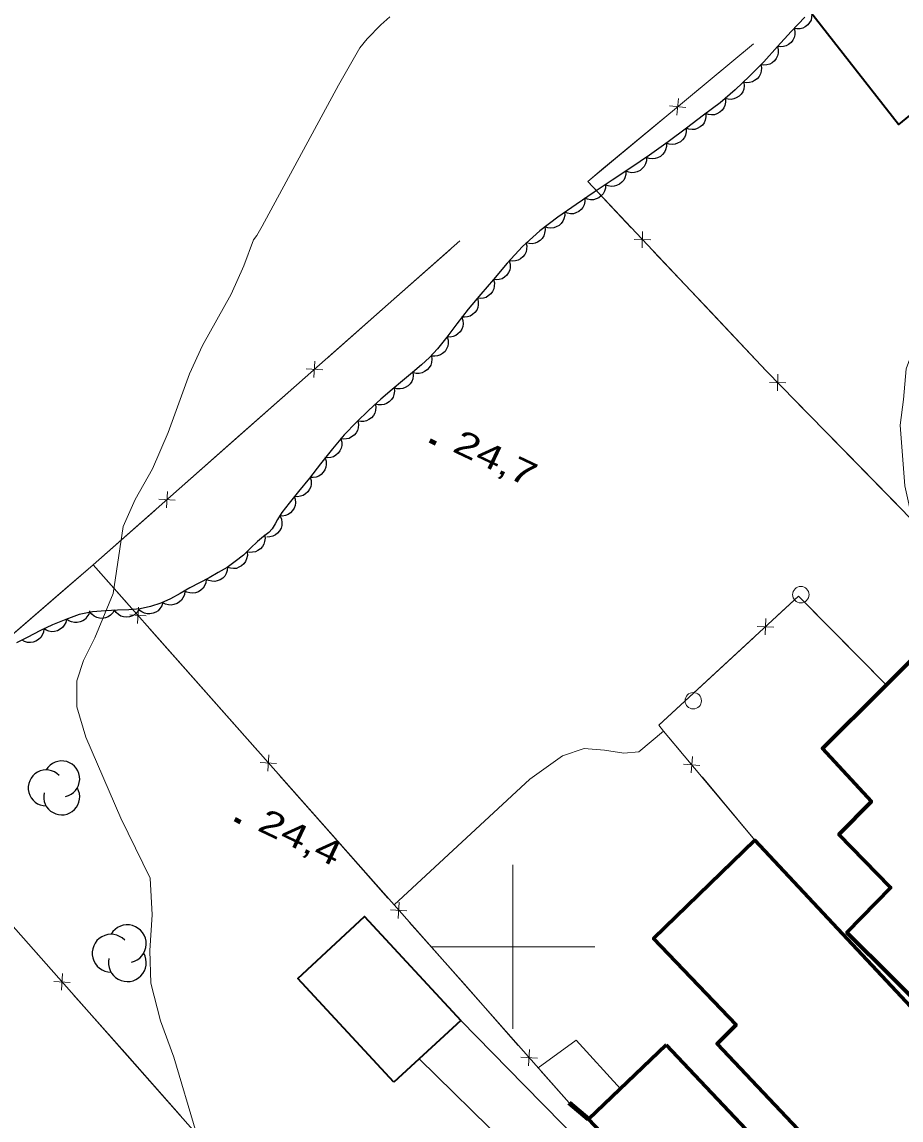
# Model space of a CAD drawing. Extents: x 356765 to 358572, y 5103174 to 5104650.
# Drawn here: x 357970.1 to 358023.7, y 5103689.4 to 5103756.4 of the extents above; entities that cross this region are included whole.
import ezdxf

# ---------------------------------------------------------------- set-up
doc = ezdxf.new("R2010")
doc.units = 0
doc.header["$LTSCALE"] = 0.6
doc.linetypes.add('DOT_DASHED', pattern=[7.7, 5, -1.2, 0.3, -1.2])
for name, color, linetype, lineweight in [('19', 7, 'Continuous', 13), ('2', 7, 'Continuous', 13), ('3', 7, 'Continuous', 140), ('31', 7, 'Continuous', 70), ('36', 7, 'Continuous', 13), ('37', 7, 'Continuous', 13), ('44', 7, 'Continuous', 25), ('61', 7, 'Continuous', 13)]:
    doc.layers.add(name, color=color, linetype=linetype, lineweight=lineweight)

msp = doc.modelspace()

# ---------------------------------------------------------------- linework, layer by layer
at = {"layer": '19'}
msp.add_line((358001.64, 5103685.97), (357994.29, 5103693.16), dxfattribs=at)
for points in [[(358024.38, 5103725.99), (358023.91, 5103728.11), (358023.63, 5103731.81), (358023.82, 5103733.37), (358023.98, 5103735.24), (358025.84, 5103740.27), (358026.51, 5103741.46), (358027.19, 5103742.66), (358028.04, 5103743.65), (358029, 5103744.49), (358030, 5103745.21), (358031.1, 5103745.77), (358031.91, 5103745.81), (358032.75, 5103745.73), (358033.55, 5103745.57), (358034.87, 5103745.59), (358035.75, 5103745.9), (358043.02, 5103751.76)], [(357992.76, 5103702.55), (358001.05, 5103710.21), (358003.03, 5103711.65), (358004.36, 5103712.08), (358005.59, 5103711.98), (358006.77, 5103711.81), (358007.69, 5103711.88), (358009.2, 5103713.15)], [(357996.83, 5103695.51), (358000.7, 5103691.56), (358007.77, 5103684.36), (358011.13, 5103680.99)], [(358001.55, 5103692.61), (358003.87, 5103694.3), (358006.56, 5103691.34)]]:
    msp.add_lwpolyline(points, dxfattribs=at)
at = {"layer": '2'}
msp.add_lwpolyline([(357980.7, 5103688.67), (357979.34, 5103693.26), (357978.52, 5103695.49), (357977.94, 5103697.78), (357977.88, 5103699.77), (357978.02, 5103701.95), (357977.9, 5103704.18), (357976.11, 5103707.83), (357973.96, 5103712.77), (357973.43, 5103714.63), (357973.43, 5103716.21), (357973.83, 5103717.45), (357974.51, 5103718.84), (357975.64, 5103721.54), (357976.25, 5103725.62), (357976.98, 5103727.27), (357978.03, 5103729.13), (357978.98, 5103731.35), (357980.3, 5103734.93), (357981.08, 5103736.66), (357982.84, 5103739.79), (357983.61, 5103741.52), (357984.19, 5103743.11), (357984.4, 5103743.36), (357984.72, 5103743.93), (357989.37, 5103752.53), (357990.67, 5103754.8), (357991.13, 5103755.36), (357991.95, 5103756.21), (357992.51, 5103756.69)], dxfattribs=at)
at = {"layer": '3'}
for p, q in [((357994.95, 5103730.86), (357995.31, 5103730.69)), ((357983.05, 5103707.77), (357983.41, 5103707.6))]:
    msp.add_line(p, q, dxfattribs=at)
at = {"layer": '31', "lineweight": 35}
for points in [[(358023.24, 5103762.2), (358029.12, 5103754.72), (358023.52, 5103750.13), (358017.51, 5103757.84), (358023.24, 5103762.2)], [(357992.75, 5103691.74), (357986.89, 5103698.07), (357990.97, 5103701.84), (357996.83, 5103695.51), (357992.75, 5103691.74)]]:
    msp.add_lwpolyline(points, close=True, dxfattribs=at)
at = {"layer": '31'}
for points in [[(358043.3, 5103707.57), (358037.37, 5103701.55), (358028.63, 5103692.68), (358020.37, 5103700.86), (358023.05, 5103703.62), (358023, 5103703.65), (358019.89, 5103706.84), (358021.87, 5103708.86), (358018.88, 5103712.09), (358026.16, 5103719.33), (358028.83, 5103716.59), (358031.35, 5103718.87), (358031.9, 5103719.37), (358043.3, 5103707.57)], [(358030.22, 5103689.98), (358023.01, 5103682.93), (358012.46, 5103694.09), (358013.62, 5103695.24), (358008.59, 5103700.51), (358014.76, 5103706.49), (358030.22, 5103689.98)], [(358009.36, 5103694.03), (358022.94, 5103679.66), (358018.37, 5103675.15), (358014.12, 5103679.54), (358013.31, 5103678.67), (358011.13, 5103680.99), (358011.94, 5103681.76), (358004.62, 5103689.49), (358009.36, 5103694.03)]]:
    msp.add_lwpolyline(points, close=True, dxfattribs=at)
at = {"layer": '36'}
for centre in [(358017.5638, 5103721.4671), (358011.0038, 5103714.9971)]:
    msp.add_circle(centre, 0.5, dxfattribs=at)
at = {"layer": '37'}
for p, q in [((358014.67, 5103755.05), (358010.83, 5103751.85)), ((358010.1, 5103751.71), (358010.01, 5103750.71)), ((358009.56, 5103751.26), (358010.56, 5103751.17)), ((358009.29, 5103750.57), (358005.44, 5103747.38)), ((358007.89, 5103742.61), (358007.92, 5103743.61)), ((357974.42, 5103723.29), (357996.78, 5103743.04)), ((358007.41, 5103743.13), (358008.41, 5103743.1)), ((357992.41, 5103739.18), (357996.16, 5103742.49)), ((358008.59, 5103742.39), (358012.03, 5103738.75)), ((357988.66, 5103735.87), (357992.41, 5103739.18)), ((358012.03, 5103738.75), (358015.46, 5103735.11)), ((357987.88, 5103734.71), (357987.94, 5103735.71)), ((357988.41, 5103735.18), (357987.41, 5103735.24)), ((358016.15, 5103733.9), (358016.16, 5103734.9)), ((357983.41, 5103731.23), (357987.16, 5103734.54)), ((358015.66, 5103734.4), (358016.66, 5103734.39)), ((358016.86, 5103733.68), (358020.35, 5103730.11)), ((357979.67, 5103727.92), (357983.41, 5103731.23)), ((358020.35, 5103730.11), (358023.85, 5103726.53)), ((357978.89, 5103726.76), (357978.95, 5103727.76)), ((357979.42, 5103727.23), (357978.42, 5103727.29)), ((357974.42, 5103723.29), (357978.17, 5103726.6)), ((357969.22, 5103718.79), (357973, 5103722.06)), ((357977.12, 5103719.7), (357977.18, 5103720.7)), ((357976.65, 5103720.23), (357977.65, 5103720.17)), ((358015.39, 5103719.01), (358015.43, 5103720.01)), ((357977.82, 5103719.45), (357981.13, 5103715.7)), ((358015.91, 5103719.49), (358014.91, 5103719.53)), ((358011, 5103715.45), (358014.67, 5103718.84)), ((358019.72, 5103719.05), (358022.77, 5103715.97)), ((357981.13, 5103715.7), (357984.44, 5103711.96)), ((357960.58, 5103711.33), (358004.38, 5103661.9)), ((357985.07, 5103710.71), (357985.13, 5103711.71)), ((358010.96, 5103711.59), (358010.87, 5103710.6)), ((357984.6, 5103711.24), (357985.6, 5103711.18)), ((358011.41, 5103711.05), (358010.42, 5103711.14)), ((357985.76, 5103710.46), (357989.08, 5103706.72)), ((358014.76, 5103706.49), (358011.56, 5103710.33)), ((357989.08, 5103706.72), (357992.39, 5103702.97)), ((357993.02, 5103701.72), (357993.08, 5103702.72)), ((357968.54, 5103702.35), (357971.85, 5103698.61)), ((357992.55, 5103702.25), (357993.55, 5103702.19)), ((357993.71, 5103701.47), (357997.03, 5103697.73)), ((357972.02, 5103697.89), (357973.02, 5103697.83)), ((357972.49, 5103697.36), (357972.55, 5103698.36)), ((357997.03, 5103697.73), (358000.34, 5103693.98)), ((357973.18, 5103697.11), (357976.5, 5103693.37)), ((357976.5, 5103693.37), (357979.81, 5103689.63)), ((358000.5, 5103693.26), (358001.5, 5103693.2)), ((358000.97, 5103692.73), (358001.03, 5103693.73)), ((358001.67, 5103692.48), (358003.44, 5103690.48)), ((358003.44, 5103690.48), (358004.62, 5103689.49))]:
    msp.add_line(p, q, dxfattribs=at)
at = {"layer": '37', "lineweight": 158}
msp.add_line((358003.44, 5103690.48), (358004.62, 5103689.49), dxfattribs=at)
at = {"layer": '37'}
for points in [[(358014.67, 5103755.05), (358004.57, 5103746.65), (358015.48, 5103735.09), (358024.38, 5103725.99), (358031.35, 5103718.87)], [(358005.44, 5103747.38), (358004.57, 5103746.65), (358007.22, 5103743.84)], [(357918.54, 5103674.97), (357974.42, 5103723.29), (357992.76, 5103702.55), (358003.44, 5103690.48)], [(357973, 5103722.06), (357974.42, 5103723.29), (357976.49, 5103720.95)], [(358014.76, 5103706.49), (358009.2, 5103713.15), (358008.9, 5103713.51), (358017.42, 5103721.37), (358022.77, 5103715.97)], [(358016.14, 5103720.19), (358017.42, 5103721.37), (358019.72, 5103719.05)], [(358010.27, 5103711.86), (358009.2, 5103713.15), (358008.9, 5103713.51), (358011, 5103715.45)]]:
    msp.add_lwpolyline(points, dxfattribs=at)
at = {"layer": '44'}
for points in [[(358018.2, 5103757.07), (358018.24, 5103756.87), (358018.22, 5103756.67), (358018.19, 5103756.5), (358018.1, 5103756.35), (358017.99, 5103756.21), (358017.83, 5103756.09), (358017.69, 5103756.01), (358017.52, 5103755.97), (358017.33, 5103755.96), (358017.16, 5103755.99)], [(358017.15, 5103756), (358017.2, 5103755.8), (358017.19, 5103755.59), (358017.16, 5103755.43), (358017.08, 5103755.27), (358016.97, 5103755.13), (358016.82, 5103755.01), (358016.68, 5103754.92), (358016.51, 5103754.88), (358016.32, 5103754.86), (358016.14, 5103754.89)], [(358016.14, 5103754.89), (358016.19, 5103754.68), (358016.18, 5103754.48), (358016.15, 5103754.32), (358016.07, 5103754.16), (358015.96, 5103754.01), (358015.81, 5103753.9), (358015.67, 5103753.81), (358015.5, 5103753.77), (358015.31, 5103753.75), (358015.13, 5103753.78)], [(358015.13, 5103753.78), (358015.17, 5103753.58), (358015.15, 5103753.38), (358015.11, 5103753.22), (358015.02, 5103753.06), (358014.9, 5103752.92), (358014.75, 5103752.81), (358014.61, 5103752.73), (358014.43, 5103752.69), (358014.25, 5103752.68), (358014.07, 5103752.72)], [(358014.09, 5103752.7), (358014.11, 5103752.49), (358014.08, 5103752.29), (358014.03, 5103752.13), (358013.93, 5103751.99), (358013.8, 5103751.86), (358013.63, 5103751.76), (358013.49, 5103751.69), (358013.31, 5103751.66), (358013.13, 5103751.67), (358012.95, 5103751.72)], [(358012.97, 5103751.7), (358012.98, 5103751.49), (358012.93, 5103751.29), (358012.87, 5103751.14), (358012.76, 5103751), (358012.62, 5103750.88), (358012.45, 5103750.79), (358012.3, 5103750.73), (358012.12, 5103750.72), (358011.94, 5103750.74), (358011.77, 5103750.8)], [(358011.77, 5103750.8), (358011.78, 5103750.59), (358011.73, 5103750.39), (358011.67, 5103750.24), (358011.56, 5103750.1), (358011.42, 5103749.98), (358011.25, 5103749.89), (358011.1, 5103749.83), (358010.93, 5103749.82), (358010.74, 5103749.84), (358010.57, 5103749.9)], [(358010.57, 5103749.9), (358010.58, 5103749.69), (358010.53, 5103749.49), (358010.47, 5103749.34), (358010.36, 5103749.2), (358010.22, 5103749.08), (358010.05, 5103748.99), (358009.9, 5103748.93), (358009.72, 5103748.92), (358009.54, 5103748.94), (358009.37, 5103749)], [(358009.37, 5103749), (358009.37, 5103748.79), (358009.32, 5103748.59), (358009.26, 5103748.44), (358009.14, 5103748.31), (358009, 5103748.19), (358008.83, 5103748.1), (358008.68, 5103748.05), (358008.5, 5103748.04), (358008.32, 5103748.06), (358008.15, 5103748.12)], [(358008.15, 5103748.13), (358008.15, 5103747.92), (358008.09, 5103747.73), (358008.02, 5103747.58), (358007.9, 5103747.44), (358007.76, 5103747.33), (358007.58, 5103747.25), (358007.43, 5103747.2), (358007.25, 5103747.19), (358007.07, 5103747.22), (358006.9, 5103747.29)], [(358006.9, 5103747.29), (358006.9, 5103747.08), (358006.84, 5103746.89), (358006.77, 5103746.74), (358006.65, 5103746.61), (358006.51, 5103746.49), (358006.33, 5103746.42), (358006.18, 5103746.37), (358006, 5103746.36), (358005.82, 5103746.39), (358005.65, 5103746.46)], [(358005.65, 5103746.46), (358005.65, 5103746.26), (358005.59, 5103746.06), (358005.52, 5103745.91), (358005.4, 5103745.78), (358005.25, 5103745.67), (358005.08, 5103745.59), (358004.92, 5103745.54), (358004.75, 5103745.54), (358004.56, 5103745.57), (358004.4, 5103745.64)], [(358004.4, 5103745.64), (358004.4, 5103745.43), (358004.35, 5103745.23), (358004.28, 5103745.08), (358004.17, 5103744.95), (358004.02, 5103744.83), (358003.85, 5103744.75), (358003.7, 5103744.69), (358003.52, 5103744.69), (358003.34, 5103744.72), (358003.17, 5103744.78)], [(358003.15, 5103744.8), (358003.17, 5103744.59), (358003.12, 5103744.39), (358003.06, 5103744.24), (358002.95, 5103744.1), (358002.82, 5103743.98), (358002.65, 5103743.89), (358002.5, 5103743.83), (358002.32, 5103743.81), (358002.14, 5103743.83), (358001.97, 5103743.89)], [(358001.95, 5103743.91), (358001.98, 5103743.7), (358001.94, 5103743.5), (358001.89, 5103743.34), (358001.8, 5103743.19), (358001.67, 5103743.06), (358001.51, 5103742.96), (358001.36, 5103742.89), (358001.19, 5103742.86), (358001, 5103742.87), (358000.83, 5103742.91)], [(358000.8, 5103742.93), (358000.85, 5103742.73), (358000.84, 5103742.53), (358000.81, 5103742.37), (358000.73, 5103742.21), (358000.62, 5103742.06), (358000.47, 5103741.94), (358000.33, 5103741.86), (358000.16, 5103741.81), (357999.98, 5103741.8), (357999.8, 5103741.82)], [(357999.79, 5103741.83), (357999.85, 5103741.62), (357999.84, 5103741.42), (357999.82, 5103741.26), (357999.74, 5103741.1), (357999.64, 5103740.95), (357999.49, 5103740.83), (357999.35, 5103740.73), (357999.18, 5103740.68), (357999, 5103740.66), (357998.82, 5103740.68)], [(357998.82, 5103740.68), (357998.88, 5103740.48), (357998.87, 5103740.28), (357998.85, 5103740.11), (357998.77, 5103739.96), (357998.66, 5103739.81), (357998.51, 5103739.68), (357998.38, 5103739.59), (357998.21, 5103739.54), (357998.03, 5103739.52), (357997.85, 5103739.54)], [(357997.85, 5103739.54), (357997.9, 5103739.34), (357997.9, 5103739.14), (357997.88, 5103738.97), (357997.8, 5103738.81), (357997.69, 5103738.66), (357997.55, 5103738.54), (357997.41, 5103738.45), (357997.24, 5103738.4), (357997.06, 5103738.38), (357996.88, 5103738.39)], [(357996.89, 5103738.39), (357996.96, 5103738.19), (357996.97, 5103737.98), (357996.95, 5103737.82), (357996.89, 5103737.66), (357996.79, 5103737.5), (357996.65, 5103737.37), (357996.52, 5103737.27), (357996.36, 5103737.21), (357996.18, 5103737.17), (357996, 5103737.18)], [(357996, 5103737.18), (357996.06, 5103736.98), (357996.06, 5103736.78), (357996.04, 5103736.61), (357995.97, 5103736.45), (357995.87, 5103736.3), (357995.72, 5103736.17), (357995.59, 5103736.08), (357995.42, 5103736.02), (357995.24, 5103736), (357995.06, 5103736.01)], [(357995.04, 5103736.03), (357995.07, 5103735.82), (357995.04, 5103735.62), (357995, 5103735.46), (357994.9, 5103735.31), (357994.78, 5103735.18), (357994.62, 5103735.07), (357994.48, 5103734.99), (357994.3, 5103734.96), (357994.12, 5103734.96), (357993.94, 5103735)], [(357993.91, 5103735.04), (357993.93, 5103734.83), (357993.9, 5103734.63), (357993.85, 5103734.47), (357993.75, 5103734.33), (357993.62, 5103734.2), (357993.45, 5103734.1), (357993.3, 5103734.03), (357993.13, 5103734.01), (357992.94, 5103734.02), (357992.77, 5103734.07)], [(357992.76, 5103734.08), (357992.79, 5103733.87), (357992.75, 5103733.67), (357992.7, 5103733.51), (357992.6, 5103733.36), (357992.47, 5103733.23), (357992.31, 5103733.13), (357992.16, 5103733.06), (357991.99, 5103733.04), (357991.8, 5103733.05), (357991.63, 5103733.09)], [(357991.61, 5103733.11), (357991.65, 5103732.91), (357991.63, 5103732.7), (357991.59, 5103732.54), (357991.5, 5103732.39), (357991.38, 5103732.25), (357991.23, 5103732.14), (357991.08, 5103732.06), (357990.91, 5103732.02), (357990.73, 5103732.02), (357990.55, 5103732.05)], [(357990.55, 5103732.05), (357990.59, 5103731.85), (357990.57, 5103731.64), (357990.53, 5103731.48), (357990.45, 5103731.33), (357990.33, 5103731.19), (357990.17, 5103731.08), (357990.03, 5103730.99), (357989.86, 5103730.96), (357989.67, 5103730.95), (357989.5, 5103730.98)], [(357989.51, 5103730.97), (357989.57, 5103730.77), (357989.57, 5103730.56), (357989.54, 5103730.4), (357989.46, 5103730.24), (357989.36, 5103730.09), (357989.21, 5103729.97), (357989.08, 5103729.87), (357988.91, 5103729.82), (357988.72, 5103729.8), (357988.54, 5103729.82)], [(357988.56, 5103729.81), (357988.62, 5103729.61), (357988.63, 5103729.41), (357988.61, 5103729.25), (357988.54, 5103729.08), (357988.45, 5103728.93), (357988.31, 5103728.8), (357988.18, 5103728.7), (357988.01, 5103728.64), (357987.83, 5103728.61), (357987.65, 5103728.62)], [(357987.65, 5103728.62), (357987.71, 5103728.42), (357987.71, 5103728.21), (357987.68, 5103728.05), (357987.61, 5103727.89), (357987.5, 5103727.74), (357987.36, 5103727.61), (357987.22, 5103727.52), (357987.06, 5103727.47), (357986.87, 5103727.44), (357986.69, 5103727.46)], [(357986.68, 5103727.47), (357986.74, 5103727.28), (357986.75, 5103727.07), (357986.74, 5103726.91), (357986.67, 5103726.75), (357986.58, 5103726.59), (357986.44, 5103726.46), (357986.31, 5103726.36), (357986.14, 5103726.3), (357985.96, 5103726.26), (357985.78, 5103726.27)], [(357985.82, 5103726.25), (357985.9, 5103726.06), (357985.92, 5103725.86), (357985.92, 5103725.69), (357985.87, 5103725.52), (357985.78, 5103725.36), (357985.66, 5103725.22), (357985.53, 5103725.11), (357985.37, 5103725.03), (357985.19, 5103724.99), (357985.01, 5103724.98)], [(357984.87, 5103725.12), (357984.9, 5103724.91), (357984.87, 5103724.71), (357984.83, 5103724.55), (357984.74, 5103724.4), (357984.62, 5103724.26), (357984.46, 5103724.15), (357984.31, 5103724.08), (357984.14, 5103724.05), (357983.96, 5103724.04), (357983.78, 5103724.08)], [(357983.8, 5103724.05), (357983.82, 5103723.85), (357983.77, 5103723.65), (357983.71, 5103723.49), (357983.61, 5103723.35), (357983.47, 5103723.23), (357983.3, 5103723.14), (357983.15, 5103723.07), (357982.98, 5103723.06), (357982.79, 5103723.08), (357982.62, 5103723.13)], [(357982.61, 5103723.15), (357982.59, 5103722.94), (357982.52, 5103722.75), (357982.44, 5103722.6), (357982.32, 5103722.48), (357982.16, 5103722.37), (357981.98, 5103722.31), (357981.83, 5103722.27), (357981.65, 5103722.28), (357981.47, 5103722.32), (357981.31, 5103722.4)], [(357981.31, 5103722.39), (357981.29, 5103722.18), (357981.2, 5103722), (357981.12, 5103721.86), (357980.99, 5103721.74), (357980.83, 5103721.64), (357980.65, 5103721.58), (357980.49, 5103721.55), (357980.31, 5103721.57), (357980.13, 5103721.62), (357979.98, 5103721.71)], [(357980, 5103721.67), (357979.98, 5103721.46), (357979.89, 5103721.28), (357979.81, 5103721.13), (357979.68, 5103721.02), (357979.53, 5103720.92), (357979.34, 5103720.86), (357979.18, 5103720.82), (357979.01, 5103720.84), (357978.83, 5103720.89), (357978.67, 5103720.97)], [(357978.66, 5103720.99), (357978.6, 5103720.79), (357978.49, 5103720.62), (357978.38, 5103720.49), (357978.24, 5103720.4), (357978.07, 5103720.33), (357977.88, 5103720.3), (357977.71, 5103720.29), (357977.54, 5103720.34), (357977.38, 5103720.42), (357977.23, 5103720.53)], [(357972.79, 5103719.98), (357972.74, 5103719.77), (357972.65, 5103719.6), (357972.55, 5103719.46), (357972.41, 5103719.36), (357972.24, 5103719.27), (357972.06, 5103719.23), (357971.9, 5103719.21), (357971.72, 5103719.24), (357971.55, 5103719.31), (357971.4, 5103719.41)], [(357974.2, 5103720.49), (357974.15, 5103720.28), (357974.04, 5103720.11), (357973.94, 5103719.98), (357973.79, 5103719.88), (357973.63, 5103719.8), (357973.44, 5103719.77), (357973.27, 5103719.76), (357973.1, 5103719.8), (357972.93, 5103719.87), (357972.79, 5103719.98)], [(357975.72, 5103720.54), (357975.61, 5103720.36), (357975.47, 5103720.21), (357975.34, 5103720.12), (357975.17, 5103720.06), (357974.99, 5103720.02), (357974.8, 5103720.04), (357974.64, 5103720.07), (357974.48, 5103720.15), (357974.34, 5103720.27), (357974.22, 5103720.41)], [(357977.22, 5103720.57), (357977.1, 5103720.39), (357976.95, 5103720.26), (357976.81, 5103720.17), (357976.64, 5103720.12), (357976.46, 5103720.1), (357976.27, 5103720.12), (357976.11, 5103720.16), (357975.96, 5103720.26), (357975.82, 5103720.38), (357975.72, 5103720.52)], [(357971.41, 5103719.39), (357971.38, 5103719.18), (357971.3, 5103719), (357971.22, 5103718.85), (357971.09, 5103718.73), (357970.93, 5103718.63), (357970.75, 5103718.57), (357970.59, 5103718.54), (357970.42, 5103718.56), (357970.24, 5103718.61), (357970.08, 5103718.69)]]:
    msp.add_lwpolyline(points, dxfattribs=at)
at = {"layer": '44', "linetype": 'DOT_DASHED'}
for points in [[(358017.81, 5103756.67), (358016.97, 5103755.8), (358016.14, 5103754.88), (358015.3, 5103753.96), (358014.43, 5103753.08), (358013.57, 5103752.25), (358012.64, 5103751.45), (358011.64, 5103750.7), (358010.59, 5103749.91), (358009.48, 5103749.08), (358008.34, 5103748.26), (358007.2, 5103747.49), (358006.07, 5103746.74), (358004.96, 5103746.01), (358003.86, 5103745.26), (358002.75, 5103744.49), (358001.66, 5103743.65), (358000.59, 5103742.7), (357999.66, 5103741.67), (357998.82, 5103740.68), (357998.05, 5103739.78), (357997.29, 5103738.88), (357996.59, 5103737.98), (357995.98, 5103737.16), (357995.42, 5103736.46), (357994.92, 5103735.92), (357994.44, 5103735.47)], [(357994.44, 5103735.47), (357993.88, 5103735.01), (357993.28, 5103734.5), (357992.64, 5103733.97), (357991.96, 5103733.38), (357991.22, 5103732.72), (357990.48, 5103731.98), (357989.72, 5103731.21), (357989, 5103730.36), (357988.28, 5103729.45), (357987.61, 5103728.57), (357986.94, 5103727.76), (357986.36, 5103727.05), (357985.93, 5103726.47), (357985.66, 5103726.05), (357985.52, 5103725.78), (357985.33, 5103725.48), (357985.12, 5103725.26), (357984.81, 5103725.01), (357984.43, 5103724.7), (357984.01, 5103724.3), (357983.58, 5103723.88), (357983.08, 5103723.49), (357982.58, 5103723.13), (357982.04, 5103722.82), (357981.48, 5103722.5), (357980.9, 5103722.18), (357980.31, 5103721.88), (357979.73, 5103721.53), (357979.14, 5103721.22), (357978.54, 5103720.95), (357977.92, 5103720.75), (357977.28, 5103720.61), (357976.6, 5103720.55), (357975.91, 5103720.53), (357975.17, 5103720.49), (357974.38, 5103720.42), (357973.57, 5103720.26), (357972.74, 5103719.96), (357971.94, 5103719.63), (357971.16, 5103719.26), (357970.44, 5103718.88), (357969.75, 5103718.53)]]:
    msp.add_lwpolyline(points, dxfattribs=at)
at = {"layer": '44'}
for centre, radius, start, end in [((357972.4982, 5103710.2335), 1.0971, 282.26917, 149.72626), ((357971.5547, 5103709.6849), 1.0971, 44.11537, 269.80396), ((357972.4982, 5103709.1364), 1.0971, 166.93686, 29.62122), ((357976.5013, 5103700.1823), 1.1522, 282.26917, 149.72626), ((357975.5103, 5103699.6062), 1.1522, 44.11537, 269.80396), ((357976.5013, 5103699.03), 1.1522, 166.93686, 29.62122)]:
    msp.add_arc(centre, radius, start, end, dxfattribs=at)
at = {"layer": '61'}
for p, q in [((358000, 5103695), (358000, 5103705)), ((357995, 5103700), (358005, 5103700))]:
    msp.add_line(p, q, dxfattribs=at)

# ---------------------------------------------------------------- texts
at = {"layer": '3', "width": 1.35}
for s, p in [('24,7   ', (357996.25, 5103730.23)), ('24,4   ', (357984.35, 5103707.13))]:
    msp.add_text(s, height=1.5, rotation=334.619, dxfattribs=at).set_placement(p)

doc.saveas('drawing.dxf')
